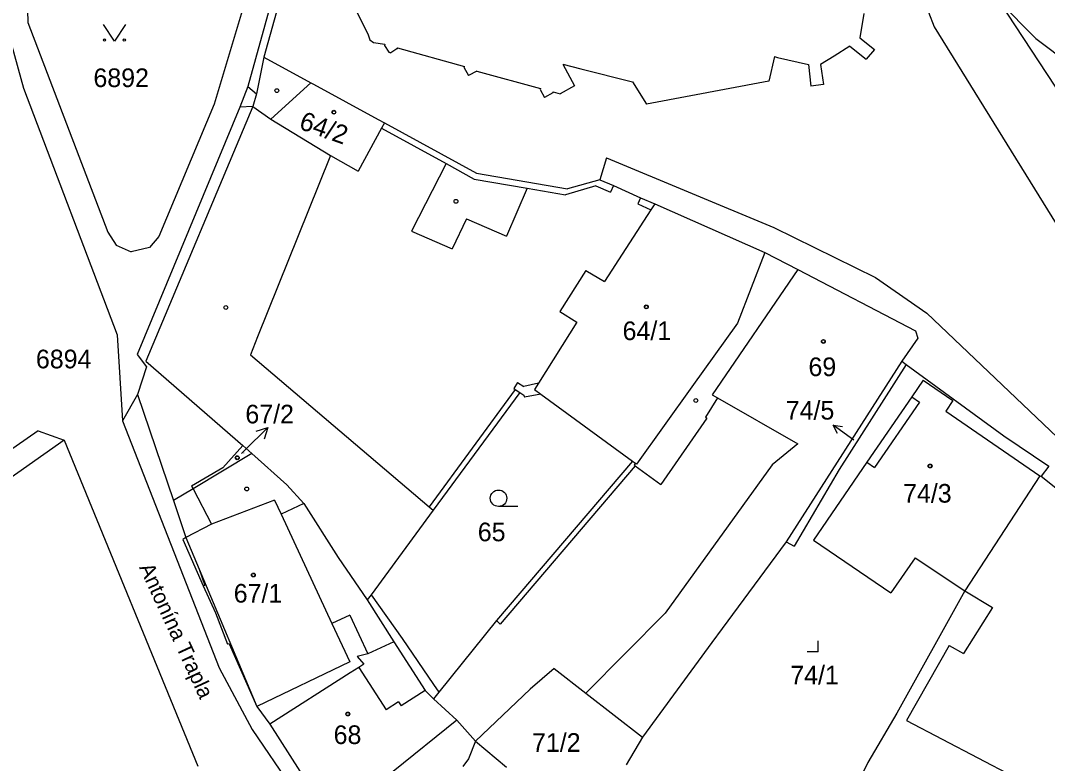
# Model space of a CAD drawing. Extents: x -593183 to -588034, y -1130415 to -1124994.
# Drawn here: x -591072.6 to -590979, y -1128787.1 to -1128719.4 of the extents above; entities that cross this region are included whole.
import ezdxf

# ---------------------------------------------------------------- set-up
doc = ezdxf.new("R2010")
doc.units = 0
for name, color, linetype in [('Vrstva 1', 7, 'Continuous'), ('Vrstva 15', 7, 'Continuous'), ('Vrstva 16', 7, 'Continuous'), ('Vrstva 18', 7, 'Continuous'), ('Vrstva 19', 7, 'Continuous'), ('Vrstva 25', 7, 'Continuous'), ('Vrstva 4', 7, 'Continuous')]:
    doc.layers.add(name, color=color, linetype=linetype)

msp = doc.modelspace()

# ---------------------------------------------------------------- linework, layer by layer
at = {"layer": 'Vrstva 1'}
for p, q in [((-591040.52, -1128687.36), (-591050.39, -1128722.73)), ((-591050.76, -1128713.15), (-591054.93, -1128727.02)), ((-591072.02, -1128713.53), (-591071.9, -1128719.56)), ((-590991.58, -1128714.14), (-590989.34, -1128719.97)), ((-591042.19, -1128718.05), (-591040.9, -1128720.7)), ((-590983.42, -1128717.67), (-590968.42, -1128740.54)), ((-590995.74, -1128718.74), (-590996.11, -1128720.98)), ((-591071.9, -1128719.56), (-591064.61, -1128738.68)), ((-590989.34, -1128719.97), (-590974.7, -1128743.63)), ((-591040.9, -1128720.7), (-591040.75, -1128721.14)), ((-590996.11, -1128720.98), (-590994.76, -1128722.05)), ((-591040.75, -1128721.14), (-591040.42, -1128721.4)), ((-591040.42, -1128721.4), (-591039.37, -1128721.55)), ((-591039.37, -1128721.55), (-591039.41, -1128721.66)), ((-591039.41, -1128721.66), (-591039.02, -1128722.28)), ((-591038.23, -1128721.87), (-591038.27, -1128721.97)), ((-591038.23, -1128721.87), (-591032.13, -1128723.57)), ((-590997.02, -1128721.73), (-590998.46, -1128722.63)), ((-590997.02, -1128721.73), (-590995.54, -1128722.92)), ((-591050.39, -1128722.73), (-591051.08, -1128726.09)), ((-591050.39, -1128722.73), (-591046.13, -1128725.06)), ((-591039.02, -1128722.28), (-591038.84, -1128722.35)), ((-591038.27, -1128721.97), (-591038.84, -1128722.35)), ((-591003.89, -1128722.68), (-591004.4, -1128724.91)), ((-591003.89, -1128722.68), (-591003.61, -1128722.75)), ((-591003.61, -1128722.75), (-591000.8, -1128723.4)), ((-590998.46, -1128722.63), (-590999.69, -1128723.4)), ((-590994.76, -1128722.05), (-590995.54, -1128722.92)), ((-591032.13, -1128723.57), (-591032.17, -1128723.66)), ((-591032.17, -1128723.66), (-591031.77, -1128724.39)), ((-591023.17, -1128723.38), (-591021.53, -1128723.8)), ((-591023.17, -1128723.38), (-591022.09, -1128725.34)), ((-591000.8, -1128723.4), (-591000.57, -1128725.38)), ((-590999.69, -1128723.4), (-590999.41, -1128725.23)), ((-591031, -1128724), (-591031.77, -1128724.39)), ((-591031, -1128724), (-591025.21, -1128725.58)), ((-591021.53, -1128723.8), (-591016.83, -1128724.99)), ((-591046.13, -1128725.06), (-591049.75, -1128728.37)), ((-591046.13, -1128725.06), (-591045.87, -1128725.19)), ((-591045.87, -1128725.19), (-591039.99, -1128728.41)), ((-591025.21, -1128725.58), (-591025.24, -1128725.68)), ((-591022.09, -1128725.34), (-591023.41, -1128726.09)), ((-591016.83, -1128724.99), (-591015.54, -1128727.01)), ((-591004.4, -1128724.91), (-591015.54, -1128727.01)), ((-590999.41, -1128725.23), (-591000.57, -1128725.38)), ((-591051.08, -1128726.09), (-591051.39, -1128727.22)), ((-591025.24, -1128725.68), (-591024.83, -1128726.4)), ((-591024.07, -1128725.99), (-591024.83, -1128726.4)), ((-591024.04, -1128725.9), (-591024.07, -1128725.99)), ((-591024.04, -1128725.9), (-591023.41, -1128726.09)), ((-591051.39, -1128727.22), (-591061.16, -1128750.44)), ((-591054.93, -1128727.02), (-591059.96, -1128739.09)), ((-591049.75, -1128728.37), (-591044.32, -1128731.7)), ((-591039.99, -1128728.41), (-591039.42, -1128728.73)), ((-591039.67, -1128729.19), (-591041.82, -1128733.11)), ((-591039.42, -1128728.73), (-591039.67, -1128729.19)), ((-591039.42, -1128728.73), (-591031.04, -1128733.31)), ((-591044.32, -1128731.7), (-591041.82, -1128733.11)), ((-591031.04, -1128733.31), (-591022.74, -1128734.72)), ((-591019.8, -1128733.91), (-591022.74, -1128734.72)), ((-591019.8, -1128733.91), (-591018.56, -1128734.44)), ((-591018.56, -1128734.44), (-591016.08, -1128735.54)), ((-591016.08, -1128735.54), (-591014.79, -1128736.1)), ((-591014.79, -1128736.1), (-591004.76, -1128740.52)), ((-591064.61, -1128738.68), (-591063.84, -1128739.86)), ((-591059.96, -1128739.09), (-591060.8, -1128740.09)), ((-591063.84, -1128739.86), (-591062.48, -1128740.48)), ((-591060.8, -1128740.09), (-591062.48, -1128740.48)), ((-591004.76, -1128740.52), (-591007.25, -1128746.96)), ((-591004.76, -1128740.52), (-591001.76, -1128742.09)), ((-591001.76, -1128742.09), (-590991.03, -1128747.68)), ((-591007.25, -1128746.96), (-591011.42, -1128752.79)), ((-590991.03, -1128747.68), (-590990.82, -1128748.34)), ((-590990.82, -1128748.34), (-590992.3, -1128750.44)), ((-591061.16, -1128750.44), (-591052.31, -1128758.13)), ((-590992.3, -1128750.44), (-591002.83, -1128766.9)), ((-590991.88, -1128750.75), (-590998, -1128760.32)), ((-590992.3, -1128750.44), (-590991.88, -1128750.75)), ((-590991.88, -1128750.75), (-590982.99, -1128757.23)), ((-591011.42, -1128752.79), (-591016.44, -1128759.82)), ((-590990.34, -1128752.18), (-590991.37, -1128753.68)), ((-590990.34, -1128752.18), (-590987.64, -1128754.02)), ((-591027.09, -1128753.29), (-591034.98, -1128764.03)), ((-591027.09, -1128753.29), (-591026.73, -1128753.54)), ((-591026.73, -1128753.54), (-591026.67, -1128753.71)), ((-591025.17, -1128753.45), (-591026.67, -1128753.71)), ((-591025.17, -1128753.45), (-591016.81, -1128759.55)), ((-590991.37, -1128753.68), (-590995.46, -1128759.65)), ((-590987.64, -1128754.02), (-590988.29, -1128754.98)), ((-590988.29, -1128754.98), (-590979.72, -1128760.88)), ((-590982.99, -1128757.23), (-590978.89, -1128760.02)), ((-591068.59, -1128757.64), (-591086.03, -1128769.87)), ((-591068.59, -1128757.64), (-591056.4, -1128787.36)), ((-591052.31, -1128758.13), (-591054.14, -1128760.16)), ((-591052.31, -1128758.13), (-591051.49, -1128758.86)), ((-591051.49, -1128758.86), (-591056.85, -1128762.06)), ((-591051.49, -1128758.86), (-591048.3, -1128761.71)), ((-591054.14, -1128760.16), (-591056.98, -1128761.82)), ((-591016.56, -1128759.98), (-591028.88, -1128774.39)), ((-591016.81, -1128759.55), (-591016.55, -1128759.74)), ((-591016.55, -1128759.74), (-591016.66, -1128759.9)), ((-591016.66, -1128759.9), (-591016.56, -1128759.98)), ((-591016.55, -1128759.74), (-591016.44, -1128759.82)), ((-590995.46, -1128759.65), (-591000.32, -1128766.74)), ((-590978.89, -1128760.02), (-590979.59, -1128760.91)), ((-590998, -1128760.32), (-591002.09, -1128767.3)), ((-590979.72, -1128760.88), (-590986.55, -1128771.36)), ((-590979.72, -1128760.88), (-590979.59, -1128760.91)), ((-590979.59, -1128760.91), (-590964.7, -1128772.93)), ((-591056.85, -1128762.06), (-591058.64, -1128763.13)), ((-591056.98, -1128761.82), (-591056.85, -1128762.06)), ((-591048.3, -1128761.71), (-591046.75, -1128763.41)), ((-591058.64, -1128763.13), (-591057.5, -1128766.5)), ((-591046.75, -1128763.41), (-591043.62, -1128768.32)), ((-591034.98, -1128764.03), (-591040.63, -1128771.72)), ((-591057.5, -1128766.5), (-591056.29, -1128769.39)), ((-591000.32, -1128766.74), (-590993.28, -1128771.54)), ((-591002.83, -1128766.9), (-591008.64, -1128774.8)), ((-591002.83, -1128766.9), (-591002.09, -1128767.3)), ((-591043.62, -1128768.32), (-591040.99, -1128772.2)), ((-590991.06, -1128768.35), (-590993.28, -1128771.54)), ((-590991.06, -1128768.35), (-590986.55, -1128771.36)), ((-591056.29, -1128769.39), (-591055.77, -1128770.87)), ((-591055.77, -1128770.87), (-591055.92, -1128770.91)), ((-591055.92, -1128770.91), (-591054.81, -1128773.36)), ((-590986.55, -1128771.36), (-590992.75, -1128782.52)), ((-591040.63, -1128771.72), (-591040.99, -1128772.2)), ((-591040.99, -1128772.2), (-591038.55, -1128776)), ((-591054.81, -1128773.36), (-591053.71, -1128776.23)), ((-591029.22, -1128774.08), (-591034.46, -1128780.61)), ((-591029.22, -1128774.08), (-591028.88, -1128774.39)), ((-591008.64, -1128774.8), (-591009.58, -1128776.07)), ((-591038.55, -1128776), (-591040.93, -1128777.12)), ((-591038.55, -1128776), (-591035.7, -1128780.46)), ((-591009.58, -1128776.07), (-591015.91, -1128784.7)), ((-591053.56, -1128776.19), (-591053.71, -1128776.23)), ((-591053.56, -1128776.19), (-591051.03, -1128781.91)), ((-591040.93, -1128777.12), (-591041.89, -1128777.36)), ((-591041.89, -1128777.36), (-591041.28, -1128778.04)), ((-591041.28, -1128778.04), (-591041.74, -1128778.34)), ((-591042.53, -1128778.84), (-591049.86, -1128783.53)), ((-591041.74, -1128778.34), (-591042.53, -1128778.84)), ((-591023.95, -1128778.45), (-591026.15, -1128780.32)), ((-591023.95, -1128778.45), (-591021.08, -1128780.68)), ((-591035.7, -1128780.46), (-591034.95, -1128781.22)), ((-591034.46, -1128780.61), (-591034.95, -1128781.22)), ((-591026.15, -1128780.32), (-591031.12, -1128785.08)), ((-591021.08, -1128780.68), (-591015.91, -1128784.7)), ((-591034.95, -1128781.22), (-591032.83, -1128783.16)), ((-591051.03, -1128781.91), (-591049.86, -1128783.53)), ((-590992.75, -1128782.52), (-590995.37, -1128787)), ((-591049.86, -1128783.53), (-591044.63, -1128791.68)), ((-591032.83, -1128783.16), (-591038.62, -1128787.83)), ((-591032.83, -1128783.16), (-591031.12, -1128785.08)), ((-591031.12, -1128785.08), (-591031.75, -1128786.68)), ((-591031.12, -1128785.08), (-591028.3, -1128787.45)), ((-591015.91, -1128784.7), (-591017.38, -1128787.22)), ((-591031.75, -1128786.68), (-591032.27, -1128787.38)), ((-590995.37, -1128787), (-591002.4, -1128801.12))]:
    msp.add_line(p, q, dxfattribs=at)
at = {"layer": 'Vrstva 16'}
msp.add_line((-591052.44, -1128758.86), (-591052.16, -1128758.58), dxfattribs=at)
at = {"layer": 'Vrstva 25'}
for p, q in [((-591052.16, -1128758.58), (-591050.021, -1128756.476)), ((-590996.65, -1128757.63), (-590998.549, -1128756.263)), ((-591027.27, -1128763.68), (-591029.02, -1128763.68)), ((-590999.9, -1128776.93), (-590999.9, -1128775.93)), ((-590999.9, -1128776.93), (-591000.9, -1128776.93))]:
    msp.add_line(p, q, dxfattribs=at)
for points in [[(-591063.01, -1128719.77), (-591064.01, -1128721.27), (-591065.01, -1128719.77)], [(-591051.085, -1128756.821), (-591050.021, -1128756.476), (-591050.383, -1128757.534)], [(-590998.144, -1128757.035), (-590998.549, -1128756.263), (-590997.688, -1128756.402)]]:
    msp.add_lwpolyline(points, dxfattribs=at)
for centre, radius in [((-591064.91, -1128721.17), 0.1), ((-591063.11, -1128721.17), 0.1), ((-591049.22, -1128725.78), 0.175), ((-591044.02, -1128727.75), 0.175), ((-591044.02, -1128727.75), 0.15), ((-591032.9, -1128735.87), 0.175), ((-591053.86, -1128745.55), 0.175), ((-591015.56, -1128745.49), 0.175), ((-591015.56, -1128745.49), 0.15), ((-590999.43, -1128748.64), 0.175), ((-590999.43, -1128748.64), 0.15), ((-591011.05, -1128754.02), 0.175), ((-591052.82, -1128759.24), 0.175), ((-591052.82, -1128759.24), 0.15), ((-590989.71, -1128759.99), 0.175), ((-590989.71, -1128759.99), 0.15), ((-591051.96, -1128762.08), 0.175), ((-591029.02, -1128762.93), 0.75), ((-591051.35, -1128769.93), 0.175), ((-591051.35, -1128769.93), 0.15), ((-591042.75, -1128782.59), 0.175), ((-591042.75, -1128782.59), 0.15)]:
    msp.add_circle(centre, radius, dxfattribs=at)
at = {"layer": 'Vrstva 4'}
for p, q in [((-591045.04, -1128700.6), (-591051.85, -1128725.4)), ((-590983.42, -1128717.67), (-590980.08, -1128721.04)), ((-591073.36, -1128721.7), (-591072.29, -1128725.56)), ((-590980.08, -1128721.04), (-590947.34, -1128745.64)), ((-591072.29, -1128725.56), (-591063.77, -1128748.04)), ((-591051.85, -1128725.4), (-591052.59, -1128727.29)), ((-591051.85, -1128725.4), (-591051.08, -1128726.09)), ((-591052.59, -1128727.29), (-591061.94, -1128749.82)), ((-591051.39, -1128727.22), (-591052.59, -1128727.29)), ((-591051.39, -1128727.22), (-591049.75, -1128728.37)), ((-591039.67, -1128729.19), (-591033.8, -1128732.43)), ((-591044.32, -1128731.7), (-591045.38, -1128734.35)), ((-591019.19, -1128731.92), (-591019.8, -1128733.91)), ((-591019.19, -1128731.92), (-591003.94, -1128738.27)), ((-591033.8, -1128732.43), (-591036.96, -1128738.59)), ((-591033.8, -1128732.43), (-591031.23, -1128733.85)), ((-591031.23, -1128733.85), (-591026.41, -1128734.68)), ((-591045.38, -1128734.35), (-591050.97, -1128748.22)), ((-591026.41, -1128734.68), (-591028.28, -1128739.06)), ((-591026.41, -1128734.68), (-591022.92, -1128735.29)), ((-591020.15, -1128734.46), (-591022.92, -1128735.29)), ((-591020.15, -1128734.46), (-591018.82, -1128735.05)), ((-591018.56, -1128734.44), (-591018.82, -1128735.05)), ((-591016.08, -1128735.54), (-591016.34, -1128736.1)), ((-591015.15, -1128736.65), (-591019.36, -1128743.18)), ((-591016.34, -1128736.1), (-591015.15, -1128736.65)), ((-591014.79, -1128736.1), (-591015.15, -1128736.65)), ((-591031.95, -1128737.47), (-591033.24, -1128740.21)), ((-591031.95, -1128737.47), (-591028.28, -1128739.06)), ((-591036.96, -1128738.59), (-591033.24, -1128740.21)), ((-591003.94, -1128738.27), (-590994.68, -1128742.8)), ((-591021.06, -1128742.16), (-591023.43, -1128745.9)), ((-591021.06, -1128742.16), (-591019.36, -1128743.18)), ((-591001.76, -1128742.09), (-591009.56, -1128753.51)), ((-590994.68, -1128742.8), (-590990, -1128746.07)), ((-591023.43, -1128745.9), (-591021.88, -1128746.88)), ((-590990, -1128746.07), (-590963.22, -1128771.59)), ((-591021.88, -1128746.88), (-591025.38, -1128752.44)), ((-591063.77, -1128748.04), (-591063.28, -1128755.88)), ((-591050.97, -1128748.22), (-591051.62, -1128749.86)), ((-591061.94, -1128749.82), (-591061.1, -1128750.96)), ((-591051.62, -1128749.86), (-591035.35, -1128763.71)), ((-591061.1, -1128750.96), (-591061.92, -1128753.48)), ((-591027.28, -1128752.39), (-591027.62, -1128752.92)), ((-591027.28, -1128752.39), (-591026.71, -1128752.76)), ((-591025.38, -1128752.44), (-591026.71, -1128752.76)), ((-591025.38, -1128752.44), (-591025.75, -1128753.03)), ((-591061.92, -1128753.48), (-591063.28, -1128755.88)), ((-591061.92, -1128753.48), (-591058.64, -1128763.13)), ((-591027.5, -1128753.01), (-591035.35, -1128763.71)), ((-591027.62, -1128752.92), (-591027.5, -1128753.01)), ((-591027.5, -1128753.01), (-591027.09, -1128753.29)), ((-591025.75, -1128753.03), (-591025.17, -1128753.45)), ((-591009.56, -1128753.51), (-591009.07, -1128753.79)), ((-590991.37, -1128753.68), (-590990.67, -1128754.16)), ((-591009.07, -1128753.79), (-591010.16, -1128755.55)), ((-591009.07, -1128753.79), (-591001.75, -1128757.97)), ((-590990.67, -1128754.16), (-590994.76, -1128760.13)), ((-591010.16, -1128755.55), (-591010.05, -1128755.63)), ((-591063.28, -1128755.88), (-591054.47, -1128778.37)), ((-591010.05, -1128755.63), (-591014.25, -1128761.67)), ((-591070.96, -1128756.78), (-591087.26, -1128768.16)), ((-591070.96, -1128756.78), (-591068.59, -1128757.64)), ((-591001.75, -1128757.97), (-591004.1, -1128759.89)), ((-591016.81, -1128759.55), (-591029.22, -1128774.08)), ((-591016.56, -1128759.98), (-591014.25, -1128761.67)), ((-591004.1, -1128759.89), (-591013.84, -1128773.4)), ((-590995.46, -1128759.65), (-590994.76, -1128760.13)), ((-591056.85, -1128762.06), (-591055.17, -1128765.3)), ((-591049.42, -1128763.11), (-591055.17, -1128765.3)), ((-591049.42, -1128763.11), (-591048.83, -1128764.38)), ((-591046.75, -1128763.41), (-591048.83, -1128764.38)), ((-591035.35, -1128763.71), (-591034.98, -1128764.03)), ((-591048.83, -1128764.38), (-591044.2, -1128774.35)), ((-591055.17, -1128765.3), (-591057.5, -1128766.5)), ((-591057.5, -1128766.5), (-591057.78, -1128766.68)), ((-591057.78, -1128766.68), (-591055.92, -1128770.91)), ((-591056.29, -1128769.39), (-591051.03, -1128781.91)), ((-590986.55, -1128771.36), (-590984.02, -1128772.88)), ((-591040.63, -1128771.72), (-591037.81, -1128775.7)), ((-590984.02, -1128772.88), (-590986.68, -1128777.09)), ((-591042.57, -1128773.59), (-591044.2, -1128774.35)), ((-591042.57, -1128773.59), (-591040.93, -1128777.12)), ((-591013.84, -1128773.4), (-591021.08, -1128780.68)), ((-591044.2, -1128774.35), (-591042.58, -1128777.83)), ((-591037.81, -1128775.7), (-591034.94, -1128779.9)), ((-590987.97, -1128776.35), (-590991.86, -1128783.18)), ((-590987.97, -1128776.35), (-590986.68, -1128777.09)), ((-591042.58, -1128777.83), (-591051.03, -1128781.91)), ((-591054.47, -1128778.37), (-591051.47, -1128784)), ((-591041.74, -1128778.34), (-591039.27, -1128782.21)), ((-591034.94, -1128779.9), (-591034.46, -1128780.61)), ((-591035.7, -1128780.46), (-591037.9, -1128781.86)), ((-591038.14, -1128781.49), (-591039.27, -1128782.21)), ((-591038.14, -1128781.49), (-591037.9, -1128781.86)), ((-590991.86, -1128783.18), (-590982.1, -1128788.29)), ((-591051.47, -1128784), (-591045.52, -1128792.71))]:
    msp.add_line(p, q, dxfattribs=at)

# ---------------------------------------------------------------- texts
at = {"layer": 'Vrstva 15'}
msp.add_text('Antonína Trapla', height=1.4, rotation=294.77691, dxfattribs=at).set_placement((-591061.78, -1128769.23))
at = {"layer": 'Vrstva 16'}
for s, p in [('67/2', (-591052.08, -1128756.11)), ('74/5', (-591002.86, -1128755.76))]:
    msp.add_text(s, height=1.7, dxfattribs=at).set_placement(p)
at = {"layer": 'Vrstva 18'}
for s, p in [('6892', (-591065.92, -1128725.46)), ('6894', (-591071.16, -1128751.09)), ('65', (-591030.91, -1128766.85)), ('71/2', (-591025.97, -1128786.04))]:
    msp.add_text(s, height=1.7, dxfattribs=at).set_placement(p)
at = {"layer": 'Vrstva 19'}
msp.add_text('64/2', height=1.7, rotation=340.34814, dxfattribs=at).set_placement((-591047.29, -1128729.23))
for s, height, p in [('64/1', 1.7, (-591017.72, -1128748.52)), ('69', 1.7, (-591000.79, -1128751.8)), ('74/5', 0.01, (-590996.65, -1128757.63)), ('67/2', 0.1, (-591052.44, -1128758.86)), ('74/3', 1.7, (-590992.17, -1128763.33)), ('67/1', 1.7, (-591053.14, -1128772.44)), ('74/1', 1.7, (-591002.45, -1128779.9)), ('68', 1.7, (-591044.04, -1128785.33))]:
    msp.add_text(s, height=height, dxfattribs=at).set_placement(p)

doc.saveas('drawing.dxf')
